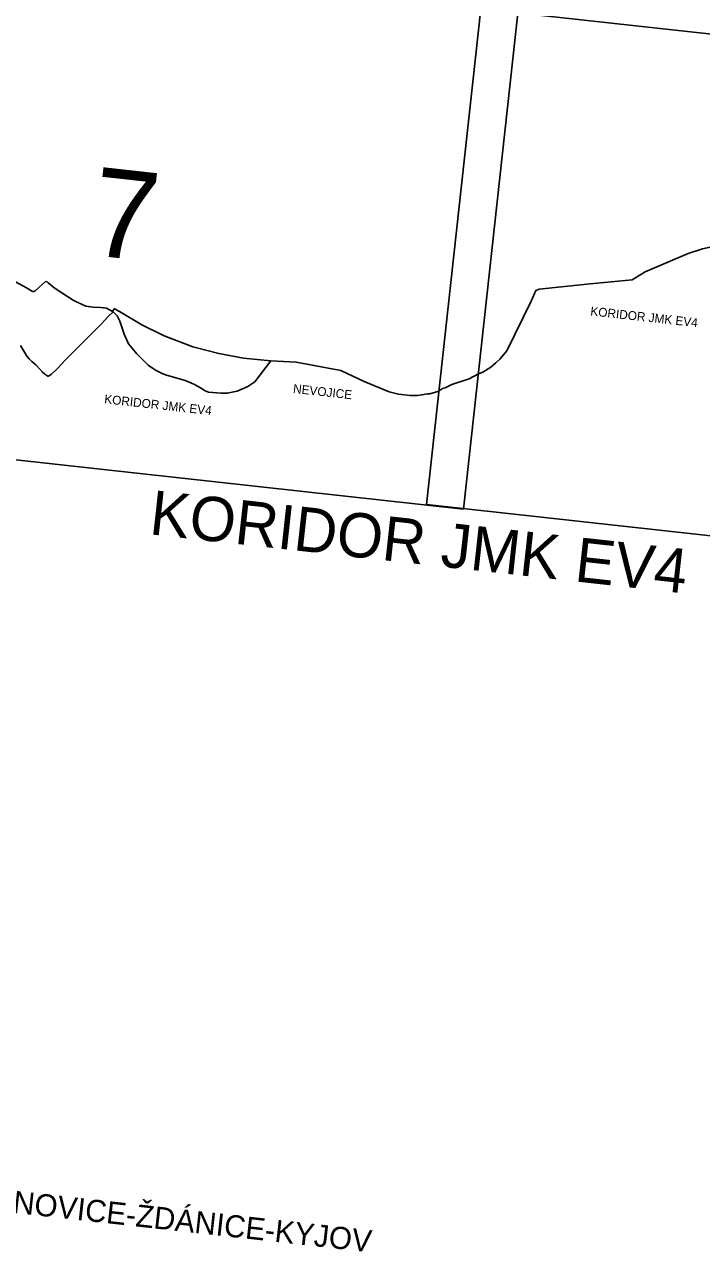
# Model space of a CAD drawing. Extents: x -678204 to -526855, y -1228851 to -1110393.
# Drawn here: x -569781 to -565196, y -1176416 to -1168109 of the extents above; entities that cross this region are included whole.
import ezdxf

# ---------------------------------------------------------------- set-up
doc = ezdxf.new("R2010")
doc.units = 0
for name, color, linetype in [('00_n_cyklo popisy', 7, 'Continuous'), ('00_n_cyklo popisy detaily', 7, 'Continuous'), ('00_n_cyklo popisy ostatni', 7, 'Continuous'), ('00_n_cyklo provereni rekreacni hlavni', 7, 'Continuous'), ('00_n_cyklo prujezdne podminecne rekreacni hlavni', 7, 'Continuous'), ('00_n_cyklo prujezdne rekreacni hlavni', 7, 'Continuous'), ('00_n_cyklo trasovani rekreacni hlavni', 7, 'Continuous'), ('00_n_cyklo trasovani rekreacni vedlejsi', 7, 'Continuous'), ('_HELP', 7, 'Continuous')]:
    doc.layers.add(name, color=color, linetype=linetype)

msp = doc.modelspace()

# ---------------------------------------------------------------- linework, layer by layer
at = {"layer": '00_n_cyklo provereni rekreacni hlavni'}
msp.add_lwpolyline([(-569809.5, -1170280.8), (-569781.1, -1170328.1), (-569765.1, -1170354.6), (-569750.6, -1170372.5), (-569732.3, -1170390), (-569704.9, -1170413.6), (-569677.8, -1170443.1), (-569659.4, -1170463), (-569643.8, -1170476.7), (-569629.5, -1170485.1), (-569622.7, -1170488.8), (-569621.4, -1170489.2), (-569620.6, -1170489.2)], dxfattribs=at)
at = {"layer": '00_n_cyklo prujezdne podminecne rekreacni hlavni'}
msp.add_lwpolyline([(-567940.2, -1170395.5), (-567637.9, -1170450.2), (-567479.7, -1170525.7), (-567311.9, -1170596.3), (-567248.8, -1170612.4), (-567169.4, -1170621.5), (-567120.3, -1170621.4), (-567090.2, -1170615.8), (-567051.6, -1170609.8), (-567034.9, -1170608.6), (-566981.9, -1170593.1), (-566951.6, -1170575)], dxfattribs=at)
at = {"layer": '00_n_cyklo prujezdne rekreacni hlavni'}
msp.add_line((-566951.6, -1170575), (-566950.1, -1170574.1), dxfattribs=at)
for points in [[(-565577.6, -1169783.2), (-565285.9, -1169659), (-565188.7, -1169627.4), (-565116.3, -1169610.7), (-565019.9, -1169612.2), (-564974.9, -1169620.6), (-564860.1, -1169639.6), (-564749, -1169643.4), (-564619.1, -1169670), (-564611.1, -1169679.9), (-564523, -1169701.5), (-564482.7, -1169698.9), (-564243.3, -1169624.8), (-564235.4, -1169607.6), (-564247.8, -1169598.8), (-564257.9, -1169586.3), (-564266.6, -1169560), (-564274.6, -1169384.7)], [(-566950.1, -1170574.1), (-566931.4, -1170569.5), (-566887.2, -1170546.7), (-566770.3, -1170508), (-566707.2, -1170473.6), (-566676.2, -1170461.5), (-566622.1, -1170429), (-566589.3, -1170399), (-566562.2, -1170374), (-566515.2, -1170317.5), (-566349.8, -1169981.8), (-566318.6, -1169909.3), (-566295.2, -1169900.8), (-565950.6, -1169865.2), (-565666.3, -1169837.5), (-565577.6, -1169783.2)], [(-569620.6, -1170489.2), (-569619.9, -1170489.1), (-569617.8, -1170488.2), (-569616.5, -1170487.6), (-569601.4, -1170477.5), (-569559.5, -1170439.7), (-569502.5, -1170375.8), (-569426.9, -1170303.3), (-569260.8, -1170134.6), (-569212.6, -1170084), (-569183.7, -1170055.3)], [(-569182.5, -1170052), (-569154.2, -1170081.6), (-569134.9, -1170118.1), (-569106.9, -1170205), (-569077.6, -1170269.9), (-569019.9, -1170337.9), (-568943.2, -1170415.5), (-568894.2, -1170449.5), (-568848.5, -1170471.8), (-568820.6, -1170482.7), (-568699.6, -1170517.5), (-568670.8, -1170528.5), (-568630.6, -1170546.8), (-568590, -1170568.3), (-568557, -1170589.5), (-568534.9, -1170598.6), (-568449, -1170605.6), (-568408.4, -1170605.2), (-568340.4, -1170591.7), (-568269.2, -1170560.1), (-568221, -1170527.6), (-568111.8, -1170385.2), (-567940.2, -1170395.5)]]:
    msp.add_lwpolyline(points, dxfattribs=at)
at = {"layer": '00_n_cyklo trasovani rekreacni hlavni'}
msp.add_line((-566951.6, -1170575), (-566950.1, -1170574.1), dxfattribs=at)
for points in [[(-565577.6, -1169783.2), (-565285.9, -1169659), (-565188.7, -1169627.4), (-565116.3, -1169610.7), (-565019.9, -1169612.2), (-564974.9, -1169620.6), (-564860.1, -1169639.6), (-564749, -1169643.4), (-564619.1, -1169670), (-564611.1, -1169679.9), (-564523, -1169701.5), (-564482.7, -1169698.9), (-564243.3, -1169624.8), (-564235.4, -1169607.6), (-564247.8, -1169598.8), (-564257.9, -1169586.3), (-564266.6, -1169560), (-564274.6, -1169384.7)], [(-569955.9, -1169758.1), (-569919.5, -1169809.5), (-569905.7, -1169817.7), (-569817.9, -1169863.4), (-569768.8, -1169890.9), (-569727.6, -1169916.8), (-569717.5, -1169915.9), (-569708.3, -1169911.5), (-569640.1, -1169849.5), (-569628.8, -1169850.1), (-569620.2, -1169857.1), (-569582.3, -1169888.6), (-569573.6, -1169894.9), (-569450.9, -1169975.2), (-569424.2, -1169988.2), (-569366.4, -1170014.6), (-569348, -1170017.9), (-569316.4, -1170022), (-569266.7, -1170025.5), (-569227, -1170028.5), (-569180.9, -1170053)], [(-566950.1, -1170574.1), (-566931.4, -1170569.5), (-566887.2, -1170546.7), (-566770.3, -1170508), (-566707.2, -1170473.6), (-566676.2, -1170461.5), (-566622.1, -1170429), (-566589.3, -1170399), (-566562.2, -1170374), (-566515.2, -1170317.5), (-566349.8, -1169981.8), (-566318.6, -1169909.3), (-566295.2, -1169900.8), (-565950.6, -1169865.2), (-565666.3, -1169837.5), (-565577.6, -1169783.2)], [(-569182.5, -1170052), (-569154.2, -1170081.6), (-569134.9, -1170118.1), (-569106.9, -1170205), (-569077.6, -1170269.9), (-569019.9, -1170337.9), (-568943.2, -1170415.5), (-568894.2, -1170449.5), (-568848.5, -1170471.8), (-568820.6, -1170482.7), (-568699.6, -1170517.5), (-568670.8, -1170528.5), (-568630.6, -1170546.8), (-568590, -1170568.3), (-568557, -1170589.5), (-568534.9, -1170598.6), (-568449, -1170605.6), (-568408.4, -1170605.2), (-568340.4, -1170591.7), (-568269.2, -1170560.1), (-568221, -1170527.6), (-568111.8, -1170385.2), (-567940.2, -1170395.5)], [(-567940.2, -1170395.5), (-567637.9, -1170450.2), (-567479.7, -1170525.7), (-567311.9, -1170596.3), (-567248.8, -1170612.4), (-567169.4, -1170621.5), (-567120.3, -1170621.4), (-567090.2, -1170615.8), (-567051.6, -1170609.8), (-567034.9, -1170608.6), (-566981.9, -1170593.1), (-566951.6, -1170575)]]:
    msp.add_lwpolyline(points, dxfattribs=at)
at = {"layer": '00_n_cyklo trasovani rekreacni vedlejsi'}
msp.add_lwpolyline([(-569188.2, -1170050.6), (-569172.3, -1170033.6), (-569138.2, -1170052.5), (-568987.8, -1170141.5), (-568834.7, -1170215.7), (-568642, -1170291.8), (-568464.7, -1170337), (-568297.5, -1170368.2), (-568111.8, -1170385.2)], dxfattribs=at)
at = {"layer": '_HELP'}
for points in [[(-571154.5, -1167514.1), (-566440, -1168031.8), (-566808.6, -1171389.3), (-571523.2, -1170871.6)], [(-566689.6, -1168001.9), (-561975, -1168519.6), (-562343.7, -1171877.1), (-567058.3, -1171359.4)]]:
    msp.add_lwpolyline(points, close=True, dxfattribs=at)

# ---------------------------------------------------------------- texts
at = {"layer": '00_n_cyklo popisy'}
msp.add_text('KORIDOR JMK EV4', height=300, rotation=353.68355, dxfattribs=at).set_placement((-568941.9, -1171559.3))
at = {"layer": '00_n_cyklo popisy detaily'}
for s, p in [('KORIDOR JMK EV4', (-565950.5, -1170077.7)), ('NEVOJICE', (-567964.4, -1170602.3)), ('KORIDOR JMK EV4', (-569243.4, -1170672.7))]:
    msp.add_text(s, height=60, rotation=353.68355, dxfattribs=at).set_placement(p)
at = {"layer": '00_n_cyklo popisy ostatni'}
msp.add_text('KŘIŽANOVICE-ŽDÁNICE-KYJOV', height=150, rotation=353.68355, dxfattribs=at).set_placement((-570451.5, -1176088.9))
at = {"layer": '_HELP'}
msp.add_text('7', height=600, rotation=353.68355, dxfattribs=at).set_placement((-569353.4, -1169666.9))

doc.saveas('drawing.dxf')
